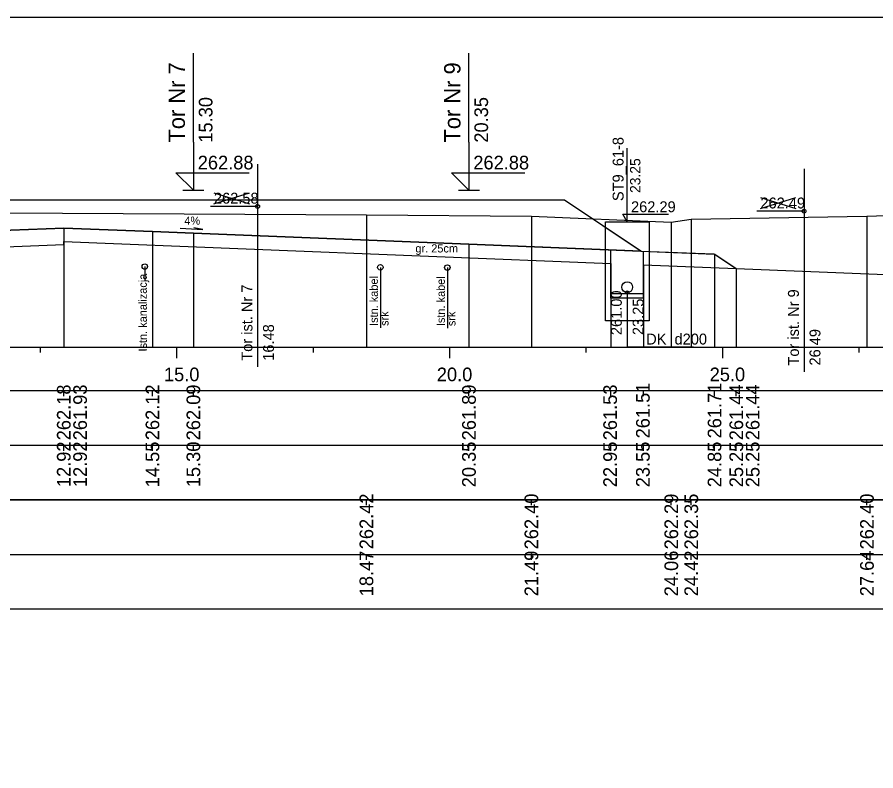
# Model space of a CAD drawing. Extents: x 6516023 to 6560129, y 5513077 to 5529206.
# Drawn here: x 6519249.78 to 6519265.52, y 5514499.34 to 5514513.16 of the extents above; entities that cross this region are included whole.
import ezdxf

# ---------------------------------------------------------------- set-up
doc = ezdxf.new("R2010")
doc.units = 0
for name, color, linetype in [('IR_default', 7, 'Continuous'), ('TOR_PRZEK_P-kable', 7, 'Continuous'), ('TOR_PRZEK_P-komponent', 7, 'Continuous'), ('TOR_PRZEK_P-odwodnienie', 7, 'Continuous'), ('TOR_PRZEK_P-opisy', 7, 'Continuous'), ('TOR_PRZEK_P-tabelka istniejace', 7, 'Continuous'), ('TOR_PRZEK_P-tabelka projektowane', 7, 'Continuous'), ('TOR_PRZEK_P-teren istniejacy', 7, 'Continuous'), ('TOR_PRZEK_P-tory istniejace', 7, 'Continuous'), ('TOR_PRZEK_P-tory projektowane', 7, 'Continuous'), ('TOR_PRZEK_P-uklad odniesienia', 7, 'Continuous'), ('TOR_PRZEK_P-warstwa ochronna I', 7, 'Continuous'), ('TOR_PRZEK_P-warstwa ochronna II', 7, 'Continuous'), ('TOR_RAMKI-ramka+tabelka 1', 7, 'Continuous')]:
    doc.layers.add(name, color=color, linetype=linetype)

msp = doc.modelspace()

# ---------------------------------------------------------------- linework, layer by layer
at = {"layer": 'IR_default'}
msp.add_lwpolyline([(6519246.513, 5514509.805), (6519249.986, 5514509.805), (6519250.013, 5514509.805), (6519250.023, 5514509.805), (6519251.263, 5514509.805), (6519254.763, 5514509.805), (6519256.301, 5514509.805), (6519256.313, 5514509.805), (6519256.34, 5514509.805), (6519259.813, 5514509.805), (6519261.21, 5514508.874), (6519261.221, 5514508.867), (6519262.553, 5514508.814), (6519262.563, 5514508.813), (6519262.568, 5514508.81), (6519262.962, 5514508.547), (6519269.496, 5514508.286)], dxfattribs=at)
at = {"layer": 'TOR_PRZEK_P-kable'}
for p, q in [((6519252.123, 5514508.583), (6519252.123, 5514508.313)), ((6519256.44, 5514508.569), (6519256.44, 5514507.459)), ((6519257.667, 5514508.565), (6519257.667, 5514507.455))]:
    msp.add_line(p, q, dxfattribs=at)
for centre in [(6519252.123, 5514508.583), (6519256.44, 5514508.569), (6519257.667, 5514508.565)]:
    msp.add_circle(centre, 0.05, dxfattribs=at)
at = {"layer": 'TOR_PRZEK_P-komponent'}
msp.add_lwpolyline([(6519246.513, 5514509.805), (6519250.013, 5514509.805), (6519251.263, 5514509.805), (6519254.763, 5514509.805), (6519256.313, 5514509.805), (6519259.813, 5514509.805), (6519261.221, 5514508.867), (6519258.063, 5514508.993), (6519253.013, 5514509.195), (6519252.263, 5514509.225), (6519250.638, 5514509.29), (6519249.013, 5514509.225)], dxfattribs=at)
at = {"layer": 'TOR_PRZEK_P-odwodnienie'}
for p, q in [((6519260.963, 5514509.406), (6519260.963, 5514510.756)), ((6519260.88, 5514509.543), (6519261.719, 5514509.543)), ((6519260.963, 5514509.406), (6519260.88, 5514509.543)), ((6519260.663, 5514508.005), (6519260.66, 5514508.889)), ((6519261.263, 5514508.007), (6519261.26, 5514508.865)), ((6519261.263, 5514508.086), (6519260.663, 5514508.086)), ((6519261.263, 5514508.006), (6519260.663, 5514508.006))]:
    msp.add_line(p, q, dxfattribs=at)
for points in [[(6519260.563, 5514508.256), (6519260.563, 5514509.406), (6519261.363, 5514509.406), (6519261.363, 5514507.586), (6519260.563, 5514507.586), (6519260.563, 5514508.256)], [(6519260.963, 5514508.106), (6519260.963, 5514507.109), (6519262.18, 5514507.109)]]:
    msp.add_lwpolyline(points, dxfattribs=at)
for centre, radius in [((6519260.963, 5514508.206), 0.1), ((6519260.963, 5514508.106), 0.03)]:
    msp.add_circle(centre, radius, dxfattribs=at)
at = {"layer": 'TOR_PRZEK_P-opisy'}
msp.add_lwpolyline([(6519252.769, 5514509.285), (6519253.187, 5514509.266), (6519253.019, 5514509.294)], dxfattribs=at)
at = {"layer": 'TOR_PRZEK_P-tabelka istniejace'}
for p, q in [((6519256.184, 5514504.206), (6519256.184, 5514504.306)), ((6519259.207, 5514504.206), (6519259.207, 5514504.306)), ((6519261.771, 5514504.206), (6519261.771, 5514504.306)), ((6519262.137, 5514504.206), (6519262.137, 5514504.306)), ((6519265.356, 5514504.206), (6519265.356, 5514504.306)), ((6519186.663, 5514503.306), (6519280.463, 5514503.306)), ((6519256.184, 5514503.206), (6519256.184, 5514503.306)), ((6519259.207, 5514503.206), (6519259.207, 5514503.306)), ((6519261.771, 5514503.206), (6519261.771, 5514503.306)), ((6519262.137, 5514503.206), (6519262.137, 5514503.306)), ((6519265.356, 5514503.206), (6519265.356, 5514503.306))]:
    msp.add_line(p, q, dxfattribs=at)
for points in [[(6519256.184, 5514509.53), (6519256.184, 5514507.306), (6519256.184, 5514507.176), (6519256.184, 5514507.106)], [(6519259.207, 5514509.509), (6519259.207, 5514507.306), (6519259.207, 5514507.176), (6519259.207, 5514507.106)], [(6519261.771, 5514509.398), (6519261.771, 5514507.306), (6519261.771, 5514507.176), (6519261.771, 5514507.106)], [(6519262.137, 5514509.454), (6519262.137, 5514507.306), (6519262.137, 5514507.176), (6519262.137, 5514507.106)], [(6519265.356, 5514509.508), (6519265.356, 5514507.306), (6519265.356, 5514507.176), (6519265.356, 5514507.106)]]:
    msp.add_lwpolyline(points, dxfattribs=at)
msp.add_lwpolyline([(6519186.663, 5514504.306), (6519186.663, 5514502.306), (6519280.463, 5514502.306), (6519280.463, 5514504.306)], close=True, dxfattribs=at)
at = {"layer": 'TOR_PRZEK_P-tabelka projektowane'}
for p, q in [((6519250.638, 5514506.206), (6519250.638, 5514506.306)), ((6519250.638, 5514506.206), (6519250.638, 5514506.306)), ((6519252.263, 5514506.206), (6519252.263, 5514506.306)), ((6519253.013, 5514506.206), (6519253.013, 5514506.306)), ((6519258.063, 5514506.206), (6519258.063, 5514506.306)), ((6519260.661, 5514506.206), (6519260.661, 5514506.306)), ((6519261.261, 5514506.206), (6519261.261, 5514506.306)), ((6519262.563, 5514506.206), (6519262.563, 5514506.306)), ((6519262.962, 5514506.206), (6519262.962, 5514506.306)), ((6519262.962, 5514506.206), (6519262.962, 5514506.306)), ((6519186.663, 5514505.306), (6519280.463, 5514505.306)), ((6519250.638, 5514505.206), (6519250.638, 5514505.306)), ((6519250.638, 5514505.206), (6519250.638, 5514505.306)), ((6519252.263, 5514505.206), (6519252.263, 5514505.306)), ((6519253.013, 5514505.206), (6519253.013, 5514505.306)), ((6519258.063, 5514505.206), (6519258.063, 5514505.306)), ((6519260.661, 5514505.206), (6519260.661, 5514505.306)), ((6519261.261, 5514505.206), (6519261.261, 5514505.306)), ((6519262.563, 5514505.206), (6519262.563, 5514505.306)), ((6519262.962, 5514505.206), (6519262.962, 5514505.306)), ((6519262.962, 5514505.206), (6519262.962, 5514505.306))]:
    msp.add_line(p, q, dxfattribs=at)
for points in [[(6519250.638, 5514509.29), (6519250.638, 5514507.306), (6519250.638, 5514507.176), (6519250.638, 5514507.106)], [(6519252.263, 5514509.225), (6519252.263, 5514507.306), (6519252.263, 5514507.176), (6519252.263, 5514507.106)], [(6519253.013, 5514509.195), (6519253.013, 5514507.306), (6519253.013, 5514507.176), (6519253.013, 5514507.106)], [(6519250.638, 5514509.04), (6519250.638, 5514507.306), (6519250.638, 5514507.176), (6519250.638, 5514507.106)], [(6519258.063, 5514508.993), (6519258.063, 5514507.306), (6519258.063, 5514507.176), (6519258.063, 5514507.106)], [(6519262.563, 5514508.813), (6519262.563, 5514507.306), (6519262.563, 5514507.176), (6519262.563, 5514507.106)], [(6519260.661, 5514508.639), (6519260.661, 5514507.306), (6519260.661, 5514507.176), (6519260.661, 5514507.106)], [(6519261.261, 5514508.615), (6519261.261, 5514507.306), (6519261.261, 5514507.176), (6519261.261, 5514507.106)], [(6519262.962, 5514508.547), (6519262.962, 5514507.306), (6519262.962, 5514507.176), (6519262.962, 5514507.106)], [(6519262.962, 5514508.547), (6519262.962, 5514507.306), (6519262.962, 5514507.176), (6519262.962, 5514507.106)]]:
    msp.add_lwpolyline(points, dxfattribs=at)
msp.add_lwpolyline([(6519186.663, 5514506.306), (6519186.663, 5514504.306), (6519280.463, 5514504.306), (6519280.463, 5514506.306)], close=True, dxfattribs=at)
at = {"layer": 'TOR_PRZEK_P-teren istniejacy'}
msp.add_lwpolyline([(6519241.689, 5514509.611), (6519256.184, 5514509.53), (6519259.207, 5514509.509), (6519261.771, 5514509.398), (6519262.137, 5514509.454), (6519265.356, 5514509.508), (6519265.709, 5514509.517)], dxfattribs=at)
at = {"layer": 'TOR_PRZEK_P-tory istniejace'}
for p, q in [((6519254.19, 5514510.462), (6519254.19, 5514506.742)), ((6519264.203, 5514510.374), (6519264.203, 5514506.654)), ((6519253.39, 5514509.734), (6519254.042, 5514509.937)), ((6519253.39, 5514509.937), (6519254.042, 5514509.734)), ((6519263.404, 5514509.646), (6519264.056, 5514509.849)), ((6519263.404, 5514509.849), (6519264.056, 5514509.646)), ((6519254.19, 5514509.687), (6519253.324, 5514509.687)), ((6519264.204, 5514509.599), (6519263.338, 5514509.599))]:
    msp.add_line(p, q, dxfattribs=at)
for centre in [(6519254.19, 5514509.687), (6519264.204, 5514509.599)]:
    msp.add_circle(centre, 0.035, dxfattribs=at)
at = {"layer": 'TOR_PRZEK_P-tory projektowane'}
for p, q in [((6519253.013, 5514510.863), (6519253.013, 5514512.495)), ((6519258.063, 5514510.863), (6519258.063, 5514512.495)), ((6519253.013, 5514510.863), (6519253.013, 5514509.985)), ((6519258.063, 5514510.863), (6519258.063, 5514509.985)), ((6519253.013, 5514509.985), (6519252.694, 5514510.304)), ((6519252.694, 5514510.304), (6519254.038, 5514510.304)), ((6519258.063, 5514509.985), (6519257.744, 5514510.305)), ((6519257.744, 5514510.305), (6519259.088, 5514510.305)), ((6519252.821, 5514509.985), (6519253.205, 5514509.985)), ((6519257.871, 5514509.985), (6519258.255, 5514509.985))]:
    msp.add_line(p, q, dxfattribs=at)
at = {"layer": 'TOR_PRZEK_P-uklad odniesienia'}
for p, q in [((6519190.463, 5514507.106), (6519280.463, 5514507.106)), ((6519250.213, 5514507.006), (6519250.213, 5514507.106)), ((6519252.713, 5514506.906), (6519252.713, 5514507.106)), ((6519255.213, 5514507.006), (6519255.213, 5514507.106)), ((6519257.713, 5514506.906), (6519257.713, 5514507.106)), ((6519260.213, 5514507.006), (6519260.213, 5514507.106)), ((6519262.713, 5514506.906), (6519262.713, 5514507.106)), ((6519265.213, 5514507.006), (6519265.213, 5514507.106))]:
    msp.add_line(p, q, dxfattribs=at)
at = {"layer": 'TOR_PRZEK_P-warstwa ochronna I'}
for points in [[(6519240.863, 5514508.599), (6519250.638, 5514508.99), (6519250.638, 5514509.04), (6519260.661, 5514508.639)], [(6519261.261, 5514508.615), (6519262.962, 5514508.547)]]:
    msp.add_lwpolyline(points, dxfattribs=at)
at = {"layer": 'TOR_PRZEK_P-warstwa ochronna II'}
msp.add_lwpolyline([(6519249.013, 5514509.225), (6519250.638, 5514509.29), (6519252.263, 5514509.225), (6519253.013, 5514509.195), (6519258.063, 5514508.993), (6519262.563, 5514508.813), (6519262.962, 5514508.547), (6519269.496, 5514508.286), (6519270.275, 5514507.767), (6519270.675, 5514507.767), (6519271.698, 5514508.449)], dxfattribs=at)
at = {"layer": 'TOR_RAMKI-ramka+tabelka 1'}
msp.add_lwpolyline([(6519087.013, 5514513.156), (6519334.513, 5514513.156), (6519334.513, 5514484.656), (6519087.013, 5514484.656)], close=True, dxfattribs=at)

# ---------------------------------------------------------------- texts
at = {"layer": 'TOR_PRZEK_P-kable'}
for s, height, p in [('Istn. kanalizacja', 0.14999, (6519252.161, 5514507.026)), ('Istn. kabel', 0.14999, (6519256.395, 5514507.495)), ('Istn. kabel', 0.14999, (6519257.622, 5514507.491)), ('srk', 0.15, (6519256.589, 5514507.495)), ('srk', 0.15, (6519257.816, 5514507.491))]:
    msp.add_text(s, height=height, rotation=90.0511, dxfattribs=at).set_placement(p)
at = {"layer": 'TOR_PRZEK_P-odwodnienie'}
for s, height, rotation, p in [('ST9_61-8', 0.2, 90, (6519260.896, 5514509.784)), ('23.25', 0.19, 90, (6519261.205, 5514509.933)), ('261.00', 0.2, 90, (6519260.863, 5514507.327)), ('23.25', 0.2, 90, (6519261.263, 5514507.327)), ('DK_d200', 0.2, 360, (6519261.31, 5514507.154))]:
    msp.add_text(s, height=height, rotation=rotation, dxfattribs=at).set_placement(p)
msp.add_text('262.29', height=0.2, dxfattribs=at).set_placement((6519261.033, 5514509.58))
at = {"layer": 'TOR_PRZEK_P-opisy'}
msp.add_text('4%', height=0.15, rotation=359.8485, dxfattribs=at).set_placement((6519252.848, 5514509.351))
at = {"layer": 'TOR_PRZEK_P-tabelka istniejace'}
for s, p in [('262.42', (6519256.309, 5514503.4)), ('262.40', (6519259.332, 5514503.398)), ('262.29', (6519261.896, 5514503.398)), ('262.35', (6519262.262, 5514503.397)), ('262.40', (6519265.481, 5514503.398)), ('18.47', (6519256.309, 5514502.538)), ('21.49', (6519259.332, 5514502.538)), ('24.06', (6519261.896, 5514502.538)), ('24.42', (6519262.262, 5514502.54)), ('27.64', (6519265.481, 5514502.539))]:
    msp.add_text(s, height=0.25, rotation=90, dxfattribs=at).set_placement(p)
at = {"layer": 'TOR_PRZEK_P-tabelka projektowane'}
for s, p in [('262.18', (6519250.763, 5514505.398)), ('261.93', (6519251.063, 5514505.398)), ('262.12', (6519252.388, 5514505.4)), ('262.09', (6519253.138, 5514505.398)), ('261.89', (6519258.188, 5514505.398)), ('261.53', (6519260.775, 5514505.398)), ('261.51', (6519261.375, 5514505.433)), ('261.71', (6519262.688, 5514505.433)), ('261.44', (6519263.087, 5514505.399)), ('261.44', (6519263.387, 5514505.399)), ('12.92', (6519250.763, 5514504.54)), ('12.92', (6519251.063, 5514504.54)), ('14.55', (6519252.388, 5514504.537)), ('15.30', (6519253.138, 5514504.538)), ('20.35', (6519258.188, 5514504.537)), ('22.95', (6519260.775, 5514504.537)), ('23.55', (6519261.375, 5514504.537)), ('24.85', (6519262.688, 5514504.537)), ('25.25', (6519263.087, 5514504.537)), ('25.25', (6519263.387, 5514504.537))]:
    msp.add_text(s, height=0.25, rotation=90, dxfattribs=at).set_placement(p)
at = {"layer": 'TOR_PRZEK_P-tory istniejace'}
for s, p in [('262.58', (6519253.39, 5514509.737)), ('262.49', (6519263.404, 5514509.649))]:
    msp.add_text(s, height=0.2, dxfattribs=at).set_placement(p)
for s, rotation, p in [('Tor ist. Nr 7', 90.0511, (6519254.096, 5514506.857)), ('Tor ist. Nr 9', 90.0511, (6519264.11, 5514506.769)), ('16.48', 90, (6519254.49, 5514506.857)), ('26.49', 90, (6519264.504, 5514506.769))]:
    msp.add_text(s, height=0.2, rotation=rotation, dxfattribs=at).set_placement(p)
at = {"layer": 'TOR_PRZEK_P-tory projektowane'}
for s, height, p in [('Tor Nr 7', 0.3, (6519252.858, 5514510.857)), ('Tor Nr 9', 0.3, (6519257.908, 5514510.857)), ('15.30', 0.25, (6519253.363, 5514510.855)), ('20.35', 0.25, (6519258.413, 5514510.855))]:
    msp.add_text(s, height=height, rotation=90, dxfattribs=at).set_placement(p)
for p in [(6519253.093, 5514510.365), (6519258.143, 5514510.365)]:
    msp.add_text('262.88', height=0.25, dxfattribs=at).set_placement(p)
at = {"layer": 'TOR_PRZEK_P-uklad odniesienia'}
for s, p in [('15.0', (6519252.474, 5514506.481)), ('20.0', (6519257.474, 5514506.481)), ('25.0', (6519262.474, 5514506.481))]:
    msp.add_text(s, height=0.25, dxfattribs=at).set_placement(p)
at = {"layer": 'TOR_PRZEK_P-warstwa ochronna I'}
msp.add_text('gr. 25cm', height=0.15, dxfattribs=at).set_placement((6519257.082, 5514508.842))

doc.saveas('drawing.dxf')
